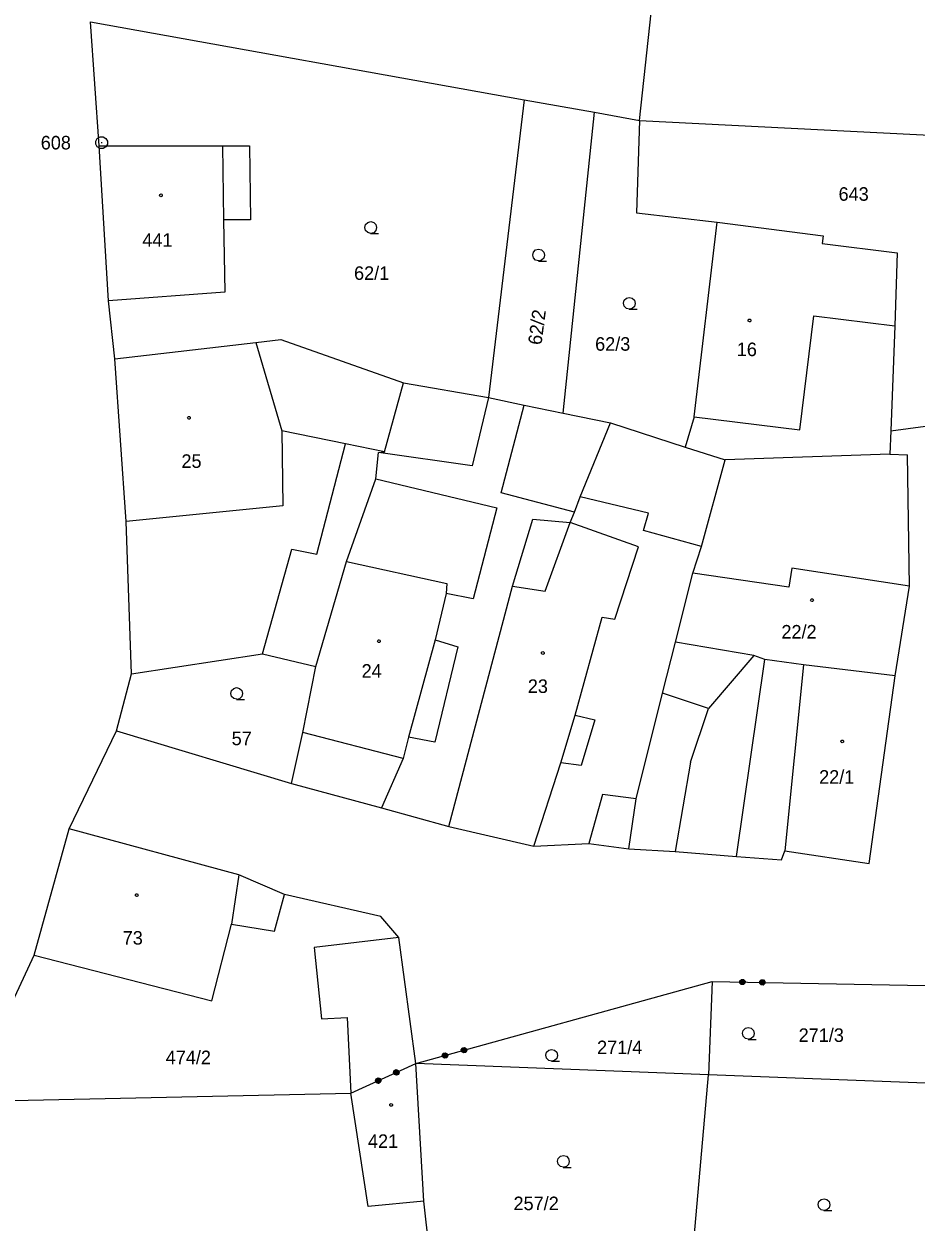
# Model space of a CAD drawing. Extents: x -757994 to -755874, y -1047691 to -1046119.
# Drawn here: x -757473 to -757416.9, y -1047147.6 to -1047072.3 of the extents above; entities that cross this region are included whole.
import ezdxf

# ---------------------------------------------------------------- set-up
doc = ezdxf.new("R2010")
doc.units = 0
doc.layers.add('katastrální mapa', color=7, linetype='Continuous')

msp = doc.modelspace()

# ---------------------------------------------------------------- linework, layer by layer
at = {"layer": 'katastrální mapa'}
for p, q in [((-757434.29, -1047078.35), (-757433.38, -1047069.87)), ((-757468.25, -1047079.94), (-757468.8, -1047072.16)), ((-757468.8, -1047072.16), (-757441.54, -1047077.05)), ((-757441.54, -1047077.05), (-757443.78, -1047095.75)), ((-757441.54, -1047077.05), (-757437.13, -1047077.84)), ((-757439.08, -1047096.74), (-757437.13, -1047077.84)), ((-757437.13, -1047077.84), (-757434.29, -1047078.35)), ((-757434.29, -1047078.35), (-757434.49, -1047084.15)), ((-757434.29, -1047078.35), (-757407.47, -1047079.73)), ((-757467.66, -1047089.69), (-757468.25, -1047079.94)), ((-757468.25, -1047079.94), (-757460.51, -1047079.94)), ((-757468.125, -1047079.75), (-757468.075, -1047079.75)), ((-757460.51, -1047079.94), (-757458.8, -1047079.94)), ((-757460.51, -1047079.94), (-757460.43, -1047084.6)), ((-757458.8, -1047079.94), (-757458.74, -1047084.6)), ((-757458.74, -1047084.6), (-757460.43, -1047084.6)), ((-757460.43, -1047084.6), (-757460.35, -1047089.14)), ((-757434.49, -1047084.15), (-757429.42, -1047084.74)), ((-757430.85, -1047096.98), (-757429.42, -1047084.74)), ((-757429.42, -1047084.74), (-757422.75, -1047085.6)), ((-757422.75, -1047085.6), (-757422.81, -1047086.09)), ((-757422.81, -1047086.09), (-757418.09, -1047086.68)), ((-757418.09, -1047086.68), (-757418.25, -1047091.26)), ((-757460.35, -1047089.14), (-757467.66, -1047089.69)), ((-757467.27, -1047093.33), (-757467.66, -1047089.69)), ((-757424.22, -1047097.79), (-757423.34, -1047090.63)), ((-757423.34, -1047090.63), (-757418.25, -1047091.26)), ((-757418.25, -1047091.26), (-757418.5, -1047097.85)), ((-757458.4, -1047092.3), (-757456.84, -1047092.12)), ((-757456.84, -1047092.12), (-757449.12, -1047094.83)), ((-757467.27, -1047093.33), (-757458.4, -1047092.3)), ((-757458.4, -1047092.3), (-757456.77, -1047097.86)), ((-757466.56, -1047103.54), (-757467.27, -1047093.33)), ((-757450.32, -1047099.17), (-757449.12, -1047094.83)), ((-757449.12, -1047094.83), (-757443.78, -1047095.75)), ((-757443.78, -1047095.75), (-757444.82, -1047100.05)), ((-757443.78, -1047095.75), (-757441.54, -1047096.24)), ((-757442.98, -1047101.75), (-757441.54, -1047096.24)), ((-757441.54, -1047096.24), (-757439.08, -1047096.74)), ((-757439.08, -1047096.74), (-757436.12, -1047097.35)), ((-757438.02, -1047101.99), (-757436.12, -1047097.35)), ((-757436.12, -1047097.35), (-757431.42, -1047098.87)), ((-757430.85, -1047096.98), (-757431.42, -1047098.87)), ((-757430.85, -1047096.98), (-757424.22, -1047097.79)), ((-757418.5, -1047097.85), (-757414.99, -1047097.39)), ((-757452.78, -1047098.67), (-757456.77, -1047097.86)), ((-757456.77, -1047097.86), (-757456.71, -1047102.56)), ((-757418.5, -1047097.85), (-757418.55, -1047099.31)), ((-757454.57, -1047105.6), (-757452.78, -1047098.67)), ((-757450.32, -1047099.17), (-757452.78, -1047098.67)), ((-757431.42, -1047098.87), (-757428.91, -1047099.68)), ((-757450.86, -1047100.86), (-757450.7, -1047099.22)), ((-757450.7, -1047099.22), (-757450.32, -1047099.17)), ((-757444.82, -1047100.05), (-757450.7, -1047099.22)), ((-757430.39, -1047105.11), (-757428.91, -1047099.68)), ((-757418.55, -1047099.31), (-757428.91, -1047099.68)), ((-757418.55, -1047099.31), (-757417.45, -1047099.37)), ((-757417.33, -1047107.62), (-757417.45, -1047099.37)), ((-757452.71, -1047106.06), (-757450.86, -1047100.86)), ((-757450.86, -1047100.86), (-757443.25, -1047102.69)), ((-757438.37, -1047102.96), (-757442.98, -1047101.75)), ((-757456.71, -1047102.56), (-757466.56, -1047103.54)), ((-757443.25, -1047102.69), (-757444.74, -1047108.4)), ((-757438.37, -1047102.96), (-757438.02, -1047101.99)), ((-757433.72, -1047103.02), (-757438.02, -1047101.99)), ((-757442.28, -1047107.61), (-757441, -1047103.4)), ((-757441, -1047103.4), (-757438.66, -1047103.62)), ((-757438.66, -1047103.62), (-757438.37, -1047102.96)), ((-757434.04, -1047104.12), (-757433.72, -1047103.02)), ((-757466.22, -1047113.11), (-757466.56, -1047103.54)), ((-757440.22, -1047107.93), (-757438.66, -1047103.62)), ((-757434.36, -1047105.14), (-757438.66, -1047103.62)), ((-757430.39, -1047105.11), (-757434.04, -1047104.12)), ((-757457.99, -1047111.86), (-757456.15, -1047105.28)), ((-757456.15, -1047105.28), (-757454.57, -1047105.6)), ((-757435.85, -1047109.69), (-757434.36, -1047105.14)), ((-757430.95, -1047106.8), (-757430.39, -1047105.11)), ((-757454.64, -1047112.66), (-757452.71, -1047106.06)), ((-757452.71, -1047106.06), (-757446.4, -1047107.44)), ((-757424.71, -1047106.48), (-757424.91, -1047107.67)), ((-757417.33, -1047107.62), (-757424.71, -1047106.48)), ((-757432.03, -1047111.13), (-757430.95, -1047106.8)), ((-757424.91, -1047107.67), (-757430.95, -1047106.8)), ((-757446.4, -1047107.44), (-757446.44, -1047108.08)), ((-757446.28, -1047122.7), (-757442.28, -1047107.61)), ((-757442.28, -1047107.61), (-757440.22, -1047107.93)), ((-757418.22, -1047113.25), (-757417.33, -1047107.62)), ((-757446.44, -1047108.08), (-757447.14, -1047110.99)), ((-757444.74, -1047108.4), (-757446.44, -1047108.08)), ((-757438.33, -1047115.72), (-757436.64, -1047109.55)), ((-757436.64, -1047109.55), (-757435.85, -1047109.69)), ((-757447.14, -1047110.99), (-757448.82, -1047117.09)), ((-757447.14, -1047110.99), (-757445.72, -1047111.42)), ((-757445.72, -1047111.42), (-757447.16, -1047117.41)), ((-757432.84, -1047114.34), (-757432.03, -1047111.13)), ((-757427.11, -1047111.96), (-757432.03, -1047111.13)), ((-757466.22, -1047113.11), (-757457.99, -1047111.86)), ((-757457.99, -1047111.86), (-757454.64, -1047112.66)), ((-757427.11, -1047111.96), (-757429.95, -1047115.3)), ((-757428.19, -1047124.6), (-757426.41, -1047112.21)), ((-757426.41, -1047112.21), (-757427.11, -1047111.96)), ((-757423.99, -1047112.55), (-757426.41, -1047112.21)), ((-757467.16, -1047116.69), (-757466.22, -1047113.11)), ((-757455.46, -1047116.81), (-757454.64, -1047112.66)), ((-757423.99, -1047112.55), (-757425.15, -1047124.23)), ((-757418.22, -1047113.25), (-757423.99, -1047112.55)), ((-757419.85, -1047125.04), (-757418.22, -1047113.25)), ((-757434.5, -1047120.97), (-757432.84, -1047114.34)), ((-757429.95, -1047115.3), (-757432.84, -1047114.34)), ((-757431.08, -1047118.66), (-757429.95, -1047115.3)), ((-757439.23, -1047118.71), (-757438.33, -1047115.72)), ((-757438.33, -1047115.72), (-757437.11, -1047116.01)), ((-757437.11, -1047116.01), (-757437.96, -1047118.88)), ((-757470.13, -1047122.85), (-757467.16, -1047116.69)), ((-757467.16, -1047116.69), (-757456.17, -1047120.01)), ((-757456.17, -1047120.01), (-757455.46, -1047116.81)), ((-757449.15, -1047118.44), (-757455.46, -1047116.81)), ((-757448.82, -1047117.09), (-757449.15, -1047118.44)), ((-757447.16, -1047117.41), (-757448.82, -1047117.09)), ((-757449.15, -1047118.44), (-757450.5, -1047121.54)), ((-757440.94, -1047123.95), (-757439.23, -1047118.71)), ((-757437.96, -1047118.88), (-757439.23, -1047118.71)), ((-757431.08, -1047118.66), (-757432.05, -1047124.28)), ((-757456.17, -1047120.01), (-757450.5, -1047121.54)), ((-757436.61, -1047120.7), (-757437.47, -1047123.78)), ((-757434.5, -1047120.97), (-757436.61, -1047120.7)), ((-757450.5, -1047121.54), (-757446.28, -1047122.7)), ((-757434.97, -1047124.11), (-757434.5, -1047120.97)), ((-757472.35, -1047130.79), (-757470.13, -1047122.85)), ((-757459.47, -1047125.75), (-757470.13, -1047122.85)), ((-757446.28, -1047122.7), (-757440.94, -1047123.95)), ((-757440.94, -1047123.95), (-757437.47, -1047123.78)), ((-757437.47, -1047123.78), (-757434.97, -1047124.11)), ((-757434.97, -1047124.11), (-757432.05, -1047124.28)), ((-757432.05, -1047124.28), (-757428.19, -1047124.6)), ((-757425.36, -1047124.8), (-757425.15, -1047124.23)), ((-757425.15, -1047124.23), (-757419.85, -1047125.04)), ((-757428.19, -1047124.6), (-757425.36, -1047124.8)), ((-757459.47, -1047125.75), (-757459.94, -1047128.84)), ((-757456.6, -1047126.99), (-757459.47, -1047125.75)), ((-757457.24, -1047129.28), (-757456.6, -1047126.99)), ((-757450.55, -1047128.36), (-757456.6, -1047126.99)), ((-757461.17, -1047133.65), (-757459.94, -1047128.84)), ((-757459.94, -1047128.84), (-757457.24, -1047129.28)), ((-757449.41, -1047129.69), (-757450.55, -1047128.36)), ((-757449.41, -1047129.69), (-757454.75, -1047130.3)), ((-757448.35, -1047137.6), (-757449.41, -1047129.69)), ((-757454.75, -1047130.3), (-757454.28, -1047134.79)), ((-757476.63, -1047139.99), (-757472.35, -1047130.79)), ((-757472.35, -1047130.79), (-757461.17, -1047133.65)), ((-757448.35, -1047137.6), (-757429.72, -1047132.44)), ((-757429.72, -1047132.44), (-757429.95, -1047138.3)), ((-757429.72, -1047132.44), (-757412.17, -1047132.78)), ((-757454.28, -1047134.79), (-757452.66, -1047134.71)), ((-757452.66, -1047134.71), (-757452.44, -1047139.46)), ((-757452.44, -1047139.46), (-757448.35, -1047137.6)), ((-757447.84, -1047146.25), (-757448.35, -1047137.6)), ((-757429.95, -1047138.3), (-757448.35, -1047137.6)), ((-757431.43, -1047154.97), (-757429.95, -1047138.3)), ((-757413.4, -1047138.95), (-757429.95, -1047138.3)), ((-757476.63, -1047139.99), (-757452.44, -1047139.46)), ((-757451.35, -1047146.59), (-757452.44, -1047139.46)), ((-757447.84, -1047146.25), (-757451.35, -1047146.59)), ((-757446.8, -1047155.7), (-757447.84, -1047146.25))]:
    msp.add_line(p, q, dxfattribs=at)
for points in [[(-757468.005, -1047079.39), (-757467.835, -1047079.485), (-757467.74, -1047079.655), (-757467.74, -1047079.85), (-757467.835, -1047080.02), (-757468.005, -1047080.115), (-757468.2, -1047080.115), (-757468.37, -1047080.02), (-757468.465, -1047079.85), (-757468.465, -1047079.655), (-757468.37, -1047079.485), (-757468.2, -1047079.39)], [(-757464.37, -1047082.975), (-757464.32, -1047082.985), (-757464.295, -1047083.03), (-757464.285, -1047083.06), (-757464.295, -1047083.105), (-757464.335, -1047083.14), (-757464.37, -1047083.145), (-757464.415, -1047083.13), (-757464.445, -1047083.1), (-757464.455, -1047083.06), (-757464.445, -1047083.015), (-757464.405, -1047082.98)], [(-757427.38, -1047090.835), (-757427.33, -1047090.845), (-757427.305, -1047090.89), (-757427.295, -1047090.92), (-757427.305, -1047090.965), (-757427.345, -1047091), (-757427.38, -1047091.005), (-757427.425, -1047090.99), (-757427.455, -1047090.96), (-757427.465, -1047090.92), (-757427.455, -1047090.875), (-757427.415, -1047090.84)], [(-757462.61, -1047096.945), (-757462.56, -1047096.955), (-757462.535, -1047097), (-757462.525, -1047097.03), (-757462.535, -1047097.075), (-757462.575, -1047097.11), (-757462.61, -1047097.115), (-757462.655, -1047097.1), (-757462.685, -1047097.07), (-757462.695, -1047097.03), (-757462.685, -1047096.985), (-757462.645, -1047096.95)], [(-757423.45, -1047108.405), (-757423.4, -1047108.415), (-757423.375, -1047108.46), (-757423.365, -1047108.49), (-757423.375, -1047108.535), (-757423.415, -1047108.57), (-757423.45, -1047108.575), (-757423.495, -1047108.56), (-757423.525, -1047108.53), (-757423.535, -1047108.49), (-757423.525, -1047108.445), (-757423.485, -1047108.41)], [(-757450.67, -1047110.985), (-757450.62, -1047110.995), (-757450.595, -1047111.04), (-757450.585, -1047111.07), (-757450.595, -1047111.115), (-757450.635, -1047111.15), (-757450.67, -1047111.155), (-757450.715, -1047111.14), (-757450.745, -1047111.11), (-757450.755, -1047111.07), (-757450.745, -1047111.025), (-757450.705, -1047110.99)], [(-757440.37, -1047111.725), (-757440.32, -1047111.735), (-757440.295, -1047111.78), (-757440.285, -1047111.81), (-757440.295, -1047111.855), (-757440.335, -1047111.89), (-757440.37, -1047111.895), (-757440.415, -1047111.88), (-757440.445, -1047111.85), (-757440.455, -1047111.81), (-757440.445, -1047111.765), (-757440.405, -1047111.73)], [(-757421.55, -1047117.275), (-757421.5, -1047117.285), (-757421.475, -1047117.33), (-757421.465, -1047117.36), (-757421.475, -1047117.405), (-757421.515, -1047117.44), (-757421.55, -1047117.445), (-757421.595, -1047117.43), (-757421.625, -1047117.4), (-757421.635, -1047117.36), (-757421.625, -1047117.315), (-757421.585, -1047117.28)], [(-757465.89, -1047126.935), (-757465.84, -1047126.945), (-757465.815, -1047126.99), (-757465.805, -1047127.02), (-757465.815, -1047127.065), (-757465.855, -1047127.1), (-757465.89, -1047127.105), (-757465.935, -1047127.09), (-757465.965, -1047127.06), (-757465.975, -1047127.02), (-757465.965, -1047126.975), (-757465.925, -1047126.94)], [(-757449.9, -1047140.115), (-757449.85, -1047140.125), (-757449.825, -1047140.17), (-757449.815, -1047140.2), (-757449.825, -1047140.245), (-757449.865, -1047140.28), (-757449.9, -1047140.285), (-757449.945, -1047140.27), (-757449.975, -1047140.24), (-757449.985, -1047140.2), (-757449.975, -1047140.155), (-757449.935, -1047140.12)]]:
    msp.add_lwpolyline(points, close=True, dxfattribs=at)
for points in [[(-757451.18, -1047085.45), (-757451.37, -1047085.4), (-757451.505, -1047085.265), (-757451.555, -1047085.08), (-757451.505, -1047084.895), (-757451.37, -1047084.76), (-757451.185, -1047084.71), (-757451, -1047084.76), (-757450.865, -1047084.895), (-757450.815, -1047085.085), (-757450.865, -1047085.275), (-757451, -1047085.41), (-757451.19, -1047085.46), (-757450.69, -1047085.46)], [(-757440.63, -1047087.18), (-757440.82, -1047087.13), (-757440.955, -1047086.995), (-757441.005, -1047086.81), (-757440.955, -1047086.625), (-757440.82, -1047086.49), (-757440.635, -1047086.44), (-757440.45, -1047086.49), (-757440.315, -1047086.625), (-757440.265, -1047086.815), (-757440.315, -1047087.005), (-757440.45, -1047087.14), (-757440.64, -1047087.19), (-757440.14, -1047087.19)], [(-757434.93, -1047090.21), (-757435.12, -1047090.16), (-757435.255, -1047090.025), (-757435.305, -1047089.84), (-757435.255, -1047089.655), (-757435.12, -1047089.52), (-757434.935, -1047089.47), (-757434.75, -1047089.52), (-757434.615, -1047089.655), (-757434.565, -1047089.845), (-757434.615, -1047090.035), (-757434.75, -1047090.17), (-757434.94, -1047090.22), (-757434.44, -1047090.22)], [(-757459.61, -1047114.72), (-757459.8, -1047114.67), (-757459.935, -1047114.535), (-757459.985, -1047114.35), (-757459.935, -1047114.165), (-757459.8, -1047114.03), (-757459.615, -1047113.98), (-757459.43, -1047114.03), (-757459.295, -1047114.165), (-757459.245, -1047114.355), (-757459.295, -1047114.545), (-757459.43, -1047114.68), (-757459.62, -1047114.73), (-757459.12, -1047114.73)], [(-757427.752, -1047132.318), (-757427.659, -1047132.415), (-757427.662, -1047132.55), (-757427.759, -1047132.643), (-757427.894, -1047132.641), (-757427.987, -1047132.544), (-757427.984, -1047132.409), (-757427.887, -1047132.316), (-757427.752, -1047132.318), (-757427.758, -1047132.338), (-757427.878, -1047132.336), (-757427.918, -1047132.375), (-757427.718, -1047132.379), (-757427.679, -1047132.42), (-757427.959, -1047132.414), (-757427.96, -1047132.454), (-757427.68, -1047132.46), (-757427.681, -1047132.5), (-757427.961, -1047132.494), (-757427.961, -1047132.534), (-757427.682, -1047132.54), (-757427.722, -1047132.579), (-757427.922, -1047132.575), (-757427.883, -1047132.616), (-757427.763, -1047132.618)], [(-757426.503, -1047132.342), (-757426.409, -1047132.439), (-757426.412, -1047132.574), (-757426.509, -1047132.667), (-757426.644, -1047132.665), (-757426.737, -1047132.568), (-757426.734, -1047132.433), (-757426.638, -1047132.34), (-757426.503, -1047132.342), (-757426.518, -1047132.362), (-757426.638, -1047132.36), (-757426.679, -1047132.399), (-757426.479, -1047132.403), (-757426.439, -1047132.443), (-757426.719, -1047132.438), (-757426.72, -1047132.478), (-757426.44, -1047132.483), (-757426.441, -1047132.523), (-757426.721, -1047132.518), (-757426.722, -1047132.558), (-757426.442, -1047132.563), (-757426.483, -1047132.603), (-757426.682, -1047132.599), (-757426.643, -1047132.64), (-757426.523, -1047132.642)], [(-757427.45, -1047136.07), (-757427.64, -1047136.02), (-757427.775, -1047135.885), (-757427.825, -1047135.7), (-757427.775, -1047135.515), (-757427.64, -1047135.38), (-757427.455, -1047135.33), (-757427.27, -1047135.38), (-757427.135, -1047135.515), (-757427.085, -1047135.705), (-757427.135, -1047135.895), (-757427.27, -1047136.03), (-757427.46, -1047136.08), (-757426.96, -1047136.08)], [(-757445.294, -1047136.588), (-757445.177, -1047136.654), (-757445.141, -1047136.784), (-757445.208, -1047136.901), (-757445.338, -1047136.937), (-757445.455, -1047136.871), (-757445.491, -1047136.741), (-757445.424, -1047136.624), (-757445.294, -1047136.588), (-757445.303, -1047136.611), (-757445.419, -1047136.643), (-757445.447, -1047136.692), (-757445.254, -1047136.639), (-757445.205, -1047136.667), (-757445.475, -1047136.741), (-757445.464, -1047136.78), (-757445.194, -1047136.705), (-757445.184, -1047136.744), (-757445.453, -1047136.819), (-757445.443, -1047136.857), (-757445.173, -1047136.782), (-757445.201, -1047136.832), (-757445.394, -1047136.885), (-757445.344, -1047136.913), (-757445.229, -1047136.881)], [(-757446.499, -1047136.921), (-757446.382, -1047136.987), (-757446.346, -1047137.118), (-757446.412, -1047137.234), (-757446.542, -1047137.27), (-757446.659, -1047137.204), (-757446.695, -1047137.074), (-757446.629, -1047136.957), (-757446.499, -1047136.921), (-757446.498, -1047136.942), (-757446.614, -1047136.974), (-757446.642, -1047137.023), (-757446.449, -1047136.97), (-757446.4, -1047136.998), (-757446.67, -1047137.072), (-757446.659, -1047137.111), (-757446.389, -1047137.036), (-757446.379, -1047137.075), (-757446.649, -1047137.149), (-757446.638, -1047137.188), (-757446.368, -1047137.113), (-757446.396, -1047137.162), (-757446.589, -1047137.216), (-757446.539, -1047137.244), (-757446.424, -1047137.212)], [(-757439.81, -1047137.45), (-757440, -1047137.4), (-757440.135, -1047137.265), (-757440.185, -1047137.08), (-757440.135, -1047136.895), (-757440, -1047136.76), (-757439.815, -1047136.71), (-757439.63, -1047136.76), (-757439.495, -1047136.895), (-757439.445, -1047137.085), (-757439.495, -1047137.275), (-757439.63, -1047137.41), (-757439.82, -1047137.46), (-757439.32, -1047137.46)], [(-757449.58, -1047137.983), (-757449.454, -1047138.03), (-757449.398, -1047138.153), (-757449.445, -1047138.279), (-757449.568, -1047138.335), (-757449.694, -1047138.288), (-757449.75, -1047138.165), (-757449.703, -1047138.039), (-757449.58, -1047137.983), (-757449.585, -1047138.008), (-757449.694, -1047138.057), (-757449.714, -1047138.11), (-757449.532, -1047138.028), (-757449.479, -1047138.047), (-757449.734, -1047138.163), (-757449.717, -1047138.2), (-757449.463, -1047138.084), (-757449.446, -1047138.12), (-757449.701, -1047138.236), (-757449.684, -1047138.273), (-757449.429, -1047138.157), (-757449.449, -1047138.21), (-757449.631, -1047138.292), (-757449.578, -1047138.312), (-757449.469, -1047138.263)], [(-757450.718, -1047138.501), (-757450.592, -1047138.548), (-757450.536, -1047138.671), (-757450.583, -1047138.797), (-757450.706, -1047138.853), (-757450.832, -1047138.806), (-757450.888, -1047138.683), (-757450.84, -1047138.557), (-757450.718, -1047138.501), (-757450.714, -1047138.521), (-757450.823, -1047138.571), (-757450.843, -1047138.624), (-757450.661, -1047138.541), (-757450.608, -1047138.561), (-757450.863, -1047138.677), (-757450.846, -1047138.713), (-757450.591, -1047138.597), (-757450.575, -1047138.634), (-757450.83, -1047138.75), (-757450.813, -1047138.786), (-757450.558, -1047138.67), (-757450.578, -1047138.723), (-757450.76, -1047138.806), (-757450.707, -1047138.826), (-757450.598, -1047138.776)], [(-757439.07, -1047144.11), (-757439.26, -1047144.06), (-757439.395, -1047143.925), (-757439.445, -1047143.74), (-757439.395, -1047143.555), (-757439.26, -1047143.42), (-757439.075, -1047143.37), (-757438.89, -1047143.42), (-757438.755, -1047143.555), (-757438.705, -1047143.745), (-757438.755, -1047143.935), (-757438.89, -1047144.07), (-757439.08, -1047144.12), (-757438.58, -1047144.12)], [(-757422.69, -1047146.83), (-757422.88, -1047146.78), (-757423.015, -1047146.645), (-757423.065, -1047146.46), (-757423.015, -1047146.275), (-757422.88, -1047146.14), (-757422.695, -1047146.09), (-757422.51, -1047146.14), (-757422.375, -1047146.275), (-757422.325, -1047146.465), (-757422.375, -1047146.655), (-757422.51, -1047146.79), (-757422.7, -1047146.84), (-757422.2, -1047146.84)]]:
    msp.add_lwpolyline(points, dxfattribs=at)

# ---------------------------------------------------------------- texts
for s, p in [('608', (-757471.927, -1047080.175)), ('643', (-757421.781, -1047083.4)), ('441', (-757465.543, -1047086.29)), ('62/1', (-757452.235, -1047088.37)), ('62/3', (-757437.082, -1047092.82)), ('16', (-757428.178, -1047093.16)), ('25', (-757463.083, -1047100.18)), ('22/2', (-757425.372, -1047110.9)), ('24', (-757451.759, -1047113.36)), ('23', (-757441.313, -1047114.32)), ('57', (-757459.926, -1047117.6)), ('22/1', (-757423.002, -1047120.02)), ('73', (-757466.776, -1047130.13)), ('271/3', (-757424.291, -1047136.24)), ('271/4', (-757436.961, -1047137.01)), ('474/2', (-757464.073, -1047137.64)), ('421', (-757451.361, -1047142.9)), ('257/2', (-757442.211, -1047146.81))]:
    msp.add_text(s, height=0.85, dxfattribs=at).set_placement(p)
msp.add_text('62/2', height=0.85, rotation=82.50592, dxfattribs=at).set_placement((-757440.459, -1047092.493))

doc.saveas('drawing.dxf')
